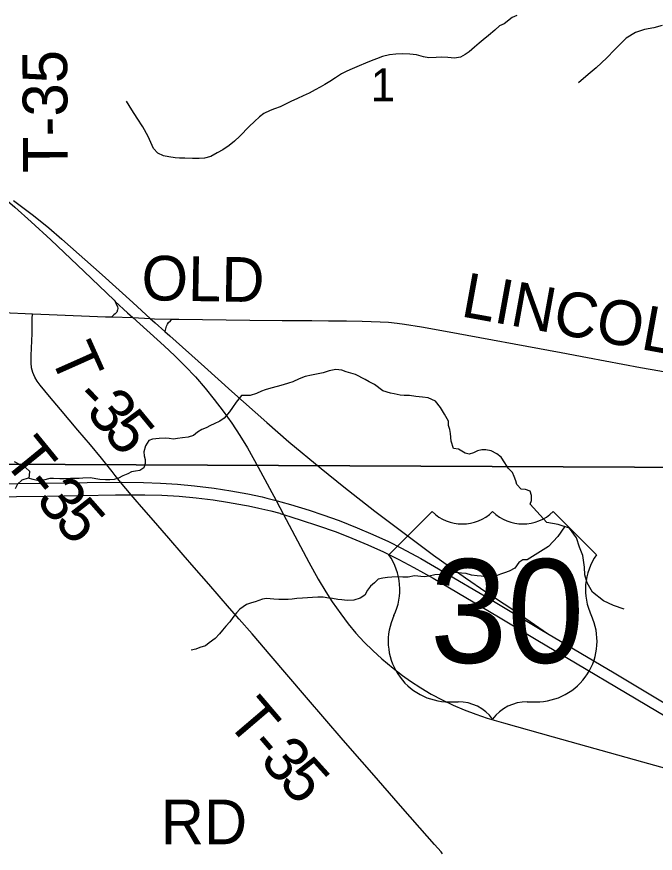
# Model space of a CAD drawing. Extents: x 1985906 to 2360102, y 891258 to 1222054.
# Drawn here: x 2103436 to 2107719, y 1017648 to 1023263 of the extents above; entities that cross this region are included whole.
import ezdxf

# ---------------------------------------------------------------- set-up
doc = ezdxf.new("R2010")
doc.units = 0
for name, color, linetype in [('GM_X_County_Road', 7, 'Continuous'), ('GM_X_County_Road_Text', 7, 'Continuous'), ('GM_X_Interchange_Ramps', 7, 'Continuous'), ('GM_X_Minor_River', 7, 'Continuous'), ('GM_X_Section', 7, 'Continuous'), ('GM_X_Section_Text', 7, 'Continuous'), ('GM_X_Township_Road', 7, 'Continuous'), ('GM_X_Township_Road_Text', 7, 'Continuous'), ('GM_X_US_Location', 7, 'Continuous'), ('GM_X_US_Route', 7, 'Continuous'), ('GM_X_US_Shield', 7, 'Continuous')]:
    doc.layers.add(name, color=color, linetype=linetype)

msp = doc.modelspace()

# ---------------------------------------------------------------- linework, layer by layer
at = {"layer": 'GM_X_County_Road'}
for points in [[(2103251.9, 1021280), (2103342.6, 1021276.6), (2103540.7, 1021269.4)], [(2103540.7, 1021269.4), (2103654.1, 1021265.2), (2104031, 1021249.6), (2104073, 1021248.2)], [(2104073, 1021248.2), (2104213.5, 1021243.3)], [(2104213.5, 1021243.3), (2104331.8, 1021237.4)], [(2104331.8, 1021237.4), (2104358.8, 1021236.1), (2104476.6, 1021233.9)], [(2104476.6, 1021233.9), (2104522.9, 1021233.1), (2104998.6, 1021226.8), (2105215.4, 1021223.7), (2105332.3, 1021223.3)], [(2105332.3, 1021223.3), (2105414.8, 1021223), (2105526.3, 1021221.4), (2105647.4, 1021220.7), (2105753.8, 1021218.5), (2105874.1, 1021215.5), (2105930.2, 1021211.8), (2105987.8, 1021206), (2106037.9, 1021199.6), (2106151, 1021181), (2106312.6, 1021151.4), (2107088, 1021008.7), (2107265.6, 1020975.8), (2107620.9, 1020909.5), (2107750.2, 1020886.2), (2108297.9, 1020783.1), (2108523.5, 1020740.5), (2108537.6, 1020737.8)]]:
    msp.add_lwpolyline(points, dxfattribs=at)
at = {"layer": 'GM_X_Interchange_Ramps'}
for points in [[(2104096.4, 1021352.4), (2104103.7, 1021334.6), (2104110.6, 1021317.8), (2104112.9, 1021305.5), (2104111.7, 1021295.9), (2104106.2, 1021280.4), (2104096.9, 1021268.7), (2104088, 1021261), (2104073, 1021248.2)], [(2104430.2, 1021150.3), (2104433, 1021159.3), (2104441.2, 1021185.9), (2104447.4, 1021198.7), (2104454.3, 1021210), (2104466.2, 1021222.8), (2104476.6, 1021233.9)]]:
    msp.add_lwpolyline(points, dxfattribs=at)
at = {"layer": 'GM_X_Minor_River'}
for points in [[(2106790.9, 1023270.3), (2106758.9, 1023258.1), (2106705, 1023215.7), (2106675, 1023201.5), (2106643.1, 1023173.3), (2106601.2, 1023136.9), (2106565.3, 1023108.7), (2106537.4, 1023084.5), (2106507.5, 1023058.2), (2106471.5, 1023028), (2106443.6, 1023009.8), (2106411.6, 1022991.6), (2106371.6, 1022985.4), (2106327.5, 1022989.2), (2106283.4, 1022991), (2106249.3, 1022988.8), (2106201.2, 1022986.6), (2106165.1, 1022994.4), (2106117, 1023006.3), (2106072.9, 1023012.1), (2106024.8, 1023013.9), (2105978.7, 1023011.7), (2105936.6, 1023007.4), (2105888.6, 1022995.2), (2105848.6, 1022981), (2105812.6, 1022966.7), (2105774.6, 1022950.5), (2105732.6, 1022934.3), (2105686.6, 1022914), (2105650.6, 1022897.8), (2105614.7, 1022879.5), (2105574.7, 1022853.2), (2105536.8, 1022829), (2105502.8, 1022808.8), (2105470.9, 1022790.5), (2105436.9, 1022772.3), (2105396.9, 1022750.1), (2105356.9, 1022731.8), (2105319, 1022713.6), (2105275, 1022693.3), (2105239, 1022675.1), (2105203, 1022658.8), (2105165, 1022644.6), (2105135, 1022634.4), (2105093.1, 1022612.2), (2105065.1, 1022592), (2105031.2, 1022559.7), (2104995.3, 1022525.4), (2104931.5, 1022460.9), (2104895.6, 1022428.6), (2104859.7, 1022398.3), (2104817.8, 1022370), (2104779.8, 1022349.8), (2104737.9, 1022325.5), (2104695.9, 1022313.2), (2104659.8, 1022311.1), (2104615.7, 1022310.9), (2104563.6, 1022312.7), (2104527.5, 1022314.5), (2104499.5, 1022316.4), (2104455.3, 1022322.2), (2104419.2, 1022330.1), (2104381.1, 1022347.9), (2104381.1, 1022347.9)], [(2107765.7, 1023203.9), (2107709.8, 1023189.4), (2107647.9, 1023177), (2107586, 1023156.5), (2107524.3, 1023118), (2107444.8, 1023041.3), (2107393.2, 1022986.8), (2107321.7, 1022920.2), (2107270, 1022875.8), (2107204.4, 1022819.2)], [(2104381.1, 1022347.9), (2104353.7, 1022377.3), (2104317.2, 1022459.2), (2104280.9, 1022523.1), (2104242.6, 1022580.9), (2104208.3, 1022638.8), (2104172, 1022696.6)], [(2106992.8, 1019868.2), (2106880.1, 1019990.6), (2106888, 1020016.7), (2106889.8, 1020048.8), (2106879.6, 1020078.9), (2106847.5, 1020088.8), (2106819.5, 1020092.7), (2106791.3, 1020122.7), (2106783.1, 1020148.7), (2106772.9, 1020176.8), (2106760.8, 1020202.8), (2106732.6, 1020232.8), (2106710.3, 1020268.8), (2106686.1, 1020306.9), (2106655.9, 1020328.8), (2106617.7, 1020348.7), (2106583.6, 1020356.6), (2106555.6, 1020356.4), (2106527.6, 1020348.3), (2106499.6, 1020336.1), (2106471.6, 1020326), (2106443.5, 1020333.8), (2106399.3, 1020359.8), (2106365.2, 1020365.6), (2106348.9, 1020413.7), (2106346.6, 1020465.9), (2106340.5, 1020492), (2106332.3, 1020520), (2106332.2, 1020548.1), (2106305.9, 1020596.2), (2106277.6, 1020640.2), (2106245.3, 1020682.2), (2106195.1, 1020704.1), (2106157, 1020709.9), (2106112.9, 1020713.8), (2106070.8, 1020719.6), (2106034.7, 1020719.4), (2106008.6, 1020723.3), (2105968.5, 1020731.2), (2105942.4, 1020737.1), (2105892.3, 1020750.9), (2105835.9, 1020794.8), (2105799.8, 1020812.7), (2105773.6, 1020828.7), (2105707.3, 1020862.5), (2105645.1, 1020880.3), (2105617, 1020890.2), (2105576.9, 1020896), (2105530.9, 1020885.8), (2105490.9, 1020873.5), (2105446.8, 1020863.3), (2105412.8, 1020857.1), (2105370.8, 1020848.9), (2105330.8, 1020832.7), (2105286.8, 1020812.4), (2105258.8, 1020802.2), (2105222.8, 1020792), (2105182.7, 1020781.8), (2105140.7, 1020769.5), (2105102.7, 1020759.3), (2105076.7, 1020749.2), (2105044.7, 1020733), (2105000.7, 1020720.7), (2104942.6, 1020720.5), (2104908.8, 1020676.2), (2104882.9, 1020639.9), (2104863, 1020611.7), (2104827.2, 1020569.4), (2104797.2, 1020549.2), (2104761.2, 1020530.9), (2104735.3, 1020518.8), (2104707.3, 1020504.6), (2104677.3, 1020492.4), (2104649.3, 1020474.2), (2104621.4, 1020452), (2104585.4, 1020441.8), (2104547.3, 1020435.6), (2104513.3, 1020431.4), (2104487.3, 1020427.3), (2104457.2, 1020431.2), (2104431.1, 1020433.1), (2104391.1, 1020432.9), (2104347, 1020426.7), (2104321, 1020418.5), (2104299.1, 1020382.3), (2104287.3, 1020342.1), (2104291.5, 1020316), (2104297.6, 1020289.9), (2104297.7, 1020263.8), (2104287.9, 1020235.7), (2104261.9, 1020217.5), (2104231.9, 1020213.3), (2104205.9, 1020207.2), (2104179.9, 1020195), (2104147.9, 1020180.8)], [(2103519.6, 1020163.8), (2103522.6, 1020210.1), (2103494.4, 1020238.1), (2103462.2, 1020254), (2103420, 1020275.9)], [(2104147.9, 1020180.8), (2104117.9, 1020166.7), (2104089.9, 1020156.5), (2104059.9, 1020154.3), (2104031.8, 1020154.2), (2103993.7, 1020156), (2103965.6, 1020161.9), (2103929.5, 1020167.8), (2103879.5, 1020165.6), (2103853.4, 1020163.4), (2103797.3, 1020163.2), (2103753.3, 1020161), (2103725.2, 1020160.8), (2103683.1, 1020162.7), (2103657.1, 1020162.5), (2103615, 1020152.3), (2103573, 1020150.1), (2103544.9, 1020156), (2103512.8, 1020165.9), (2103470.8, 1020151.7), (2103440.8, 1020125.4), (2103425, 1020093.2)], [(2107510.7, 1019287.4), (2107438.5, 1019310.9), (2107372.3, 1019342.4), (2107297.9, 1019399.9), (2107261.5, 1019463.7), (2107247.1, 1019517.7), (2107244.8, 1019567.7), (2107232.3, 1019645.7), (2107211.9, 1019701.6), (2107191.4, 1019765.5), (2107143, 1019829.2), (2107066.9, 1019854.7), (2106992.8, 1019868.2)], [(2107110.4, 1019840.1), (2107065.4, 1019774.6), (2107001.9, 1019708)], [(2107001.9, 1019708), (2106860, 1019617.1), (2106830, 1019616.9), (2106804, 1019598.8), (2106776.1, 1019562.5), (2106738.2, 1019542.2), (2106708.2, 1019530.1), (2106680.2, 1019521.9), (2106648.2, 1019507.7), (2106614.1, 1019503.5), (2106582.1, 1019503.4), (2106552, 1019507.3), (2106523.9, 1019509.2), (2106485.8, 1019515), (2106451.7, 1019524.9), (2106419.6, 1019528.8), (2106383.5, 1019532.6), (2106347.5, 1019528.4), (2106301.4, 1019522.2), (2106271.4, 1019520), (2106239.4, 1019515.9), (2106203.3, 1019507.7), (2106169.3, 1019503.5), (2106105.1, 1019511.2), (2106061.1, 1019501), (2106025, 1019500.8), (2105987, 1019502.7), (2105952.9, 1019500.5), (2105922.8, 1019498.4), (2105890.8, 1019494.2), (2105860.8, 1019488.1), (2105834.9, 1019463.8), (2105808.9, 1019441.6), (2105789, 1019413.4), (2105771.2, 1019381.2), (2105739.2, 1019361), (2105697.2, 1019346.8), (2105653.1, 1019344.6), (2105617, 1019348.4), (2105589, 1019350.3), (2105554.9, 1019358.2), (2105528.8, 1019360.1), (2105490.7, 1019365.9), (2105456.6, 1019367.8), (2105420.6, 1019365.6), (2105386.5, 1019363.4), (2105352.5, 1019359.3), (2105314.4, 1019357.1), (2105284.4, 1019352.9), (2105256.3, 1019350.8), (2105194.2, 1019350.5), (2105160.1, 1019354.4), (2105112, 1019358.2), (2105084, 1019354), (2105036, 1019335.7), (2105010, 1019329.6), (2104976, 1019317.4), (2104932.1, 1019287.1), (2104910.1, 1019260.9), (2104886.3, 1019230.7), (2104864.4, 1019202.4), (2104838.5, 1019172.2), (2104816.6, 1019146), (2104796.7, 1019119.8), (2104766.8, 1019089.6), (2104726.9, 1019059.3), (2104700.9, 1019041.1), (2104664.9, 1019028.9), (2104636.9, 1019018.7), (2104606.9, 1019010.6)]]:
    msp.add_lwpolyline(points, dxfattribs=at)
at = {"layer": 'GM_X_Section'}
for points in [[(2108547.5, 1025523.2), (2108534.6, 1020234.1), (2103278.8, 1020259), (2103217.8, 1025431.7)], [(2103278.8, 1020259), (2108534.6, 1020234.1), (2108533.3, 1020120), (2108553.5, 1014965.1), (2103292.7, 1014922)]]:
    msp.add_lwpolyline(points, close=True, dxfattribs=at)
at = {"layer": 'GM_X_Township_Road'}
for points in [[(2104130.7, 1020138.6), (2104095, 1020183.5), (2104075.5, 1020210), (2104004.2, 1020300.1), (2103931.5, 1020389), (2103846.1, 1020488.7), (2103729.1, 1020625.8), (2103655, 1020713.5), (2103592.2, 1020789.5), (2103573, 1020816.1), (2103556.2, 1020844.3), (2103549.3, 1020859.1), (2103543.6, 1020874.4), (2103539, 1020890.1), (2103535.6, 1020906.1), (2103532.2, 1020938.7), (2103532, 1020988.1), (2103538.6, 1021135.7), (2103540.1, 1021234.1), (2103540.7, 1021269.4)], [(2104202.5, 1020053.7), (2104130.7, 1020138.6)], [(2106292.4, 1017645.2), (2106282.1, 1017658.2), (2106239, 1017707.9), (2106140.3, 1017817.9), (2106010.8, 1017965.8), (2105816.7, 1018188.1), (2105687.5, 1018336.6), (2105612, 1018423), (2105515.3, 1018534.5), (2105365.8, 1018708.5), (2105142.2, 1018970.4), (2105014.3, 1019120), (2104927.5, 1019218.4), (2104862.6, 1019292.2), (2104724.1, 1019454.2), (2104627, 1019565.4), (2104551.5, 1019651.8), (2104455, 1019763.3), (2104336.6, 1019899.1), (2104272.6, 1019973.6), (2104229.7, 1020023.4), (2104202.5, 1020053.7)]]:
    msp.add_lwpolyline(points, dxfattribs=at)
at = {"layer": 'GM_X_US_Route'}
for points in [[(2103256.7, 1022125.2), (2103422.4, 1021983.5), (2103532.3, 1021885.8), (2103664.6, 1021766.2), (2103888, 1021551.9), (2104088.4, 1021359.9), (2104096.4, 1021352.4), (2104177.9, 1021276.4), (2104213.5, 1021243.3), (2104425, 1021054.1), (2104496.8, 1020986.6), (2104566.5, 1020916.9), (2104633.8, 1020844.9), (2104698.8, 1020770.7), (2104761.2, 1020694.4), (2104820.9, 1020615.9), (2104877.7, 1020535.3), (2104931.7, 1020452.8), (2104982.7, 1020368.4), (2105055.4, 1020239.8), (2105130.9, 1020099.3)], [(2103413, 1022030.2), (2103549.1, 1021927.6), (2103650.1, 1021845.8), (2103737.3, 1021769.2), (2104008.4, 1021531.1), (2104213.9, 1021345.3), (2104304.6, 1021262.3), (2104331.8, 1021237.4), (2104365.1, 1021208.8), (2104430.2, 1021150.3), (2104462.8, 1021120.9), (2104695.7, 1020912.4), (2104879.3, 1020747.8), (2105112.5, 1020539.6), (2105261.9, 1020410.6), (2105476.8, 1020231.5), (2105630.1, 1020107.2), (2105837.5, 1019945.1), (2106007.7, 1019815.6), (2106232.5, 1019649.2), (2106446.5, 1019496), (2106582, 1019402.6), (2106762.7, 1019283.9), (2106996.5, 1019123.3)], [(2103284.8, 1020128), (2103908.3, 1020136.7), (2104130.7, 1020138.6), (2104138, 1020138.6), (2104285.5, 1020136.8), (2104400.2, 1020132.4), (2104514.6, 1020124.8), (2104628.9, 1020113.9), (2104759, 1020097.8), (2104872.4, 1020080.3), (2104985.3, 1020059.9), (2105081.3, 1020039.5), (2105113.1, 1020031.9), (2105176.3, 1020014.7), (2105208, 1020006.1), (2105271.1, 1019988.2), (2105396.7, 1019950.6), (2105490.1, 1019919.9), (2105598, 1019880.9), (2105719.9, 1019832.7), (2105825.4, 1019787.7), (2105929.6, 1019739.8), (2106017.4, 1019695.7), (2106147.2, 1019625.4), (2106303.7, 1019535.8), (2106600.7, 1019359.1), (2106945.9, 1019151.6), (2106996.5, 1019123.3), (2107443.1, 1018858.1), (2107879.4, 1018598.3)], [(2099045, 1019982.2), (2099717.5, 1019991.8), (2100613.6, 1020003.8), (2100626.8, 1020004), (2101062.6, 1020009.9), (2101686, 1020019), (2102719.4, 1020033.4), (2103228, 1020040.2), (2103638.1, 1020045.7), (2104097.5, 1020053.7), (2104202.5, 1020053.7), (2104210.5, 1020053.7), (2104294.4, 1020053.7), (2104409.4, 1020051), (2104524.2, 1020044), (2104638.7, 1020033.4), (2104752.9, 1020019.6), (2104850.4, 1020005), (2104963.5, 1019984.7), (2104989.6, 1019979.4)], [(2105130.9, 1020099.3), (2105176.3, 1020014.7), (2105225.7, 1019922.5), (2105395, 1019602.8), (2105458.5, 1019488.1), (2105508.6, 1019403.5), (2105552.6, 1019334.5), (2105608.7, 1019254), (2105658.3, 1019188.9), (2105710.8, 1019126.2), (2105766, 1019065.9), (2105824, 1019008.3), (2105884.5, 1018953.2), (2105959.8, 1018890.1), (2106024.5, 1018840.1), (2106077.8, 1018802.1), (2106146.2, 1018757.4), (2106216.7, 1018715.9), (2106289, 1018677.7), (2106362.9, 1018642.6), (2106438.2, 1018610.7), (2106514.8, 1018581.9), (2106592.3, 1018555.7), (2106702.1, 1018522.5), (2107033.6, 1018429.5), (2107633.9, 1018262.1), (2108181.8, 1018110.5)], [(2104989.6, 1019979.4), (2105060.2, 1019965.1), (2105140.1, 1019946.2), (2105200.4, 1019930.4)], [(2105200.4, 1019930.4), (2105203.7, 1019929.5), (2105225.7, 1019922.5), (2105281.9, 1019904.7), (2105344.3, 1019884.1), (2105453.6, 1019848.8), (2105577.4, 1019805.1), (2105684.6, 1019763.6), (2105790.6, 1019719), (2105895.2, 1019671.5), (2105998.4, 1019620.8), (2106100, 1019566.9), (2106228.7, 1019494.2), (2106666.6, 1019235.5), (2106920, 1019083.8), (2107794.1, 1018563.4)]]:
    msp.add_lwpolyline(points, dxfattribs=at)
at = {"layer": 'GM_X_US_Shield'}
for p, q in [((2106222.1, 1019941.2), (2105932, 1019651.2)), ((2107324.2, 1019651.2), (2107034.2, 1019941.2)), ((2106338.1, 1018665), (2106396.1, 1018665)), ((2106860.2, 1018665), (2106918.2, 1018665))]:
    msp.add_line(p, q, dxfattribs=at)
for centre, radius, start, end in [((2106425.1, 1020148.3), 290, 225.573, 314.427), ((2106831.2, 1020148.3), 290, 225.573, 314.427), ((2105599.4, 1019418.2), 406.1, 334.5471, 35.0009), ((2107656.9, 1019418.2), 406.1, 144.9991, 205.4529), ((2106333.6, 1019071), 406.1, 154.8319, 270.6383), ((2106922.7, 1019071), 406.1, 269.3617, 25.1681), ((2106396.1, 1018375), 290, 36.8699, 90), ((2106860.2, 1018375), 290, 90, 143.1301)]:
    msp.add_arc(centre, radius, start, end, dxfattribs=at)

# ---------------------------------------------------------------- texts
at = {"layer": 'GM_X_County_Road_Text'}
for s, rotation, p in [('OLD', 359.0196, (2104270.7, 1021360.5)), ('LINCOLN', 349.667, (2106407.6, 1021253))]:
    msp.add_text(s, height=300, rotation=rotation, dxfattribs=at).set_placement(p)
at = {"layer": 'GM_X_Section_Text'}
msp.add_text('1', height=221, rotation=0, dxfattribs=at).set_placement((2105809.7, 1022694.8))
at = {"layer": 'GM_X_Township_Road_Text'}
for s, rotation, p in [('T-35', 90.3515, (2103778.4, 1022214.9)), ('T', 294.0223, (2103653.4, 1020992.6)), ('-', 314.5706, (2103810.3, 1020691.6)), ('3', 309.8202, (2103891.6, 1020609.5)), ('5', 309.4495, (2104008.7, 1020469.1)), ('T', 309.2418, (2103334, 1020288.4)), ('-', 309.334, (2103476.3, 1020114.2)), ('3', 309.7271, (2103555.8, 1020017.1)), ('5', 311.3284, (2103679.9, 1019868.1)), ('T', 310.4709, (2104832.8, 1018533)), ('-', 310.5362, (2104978.7, 1018362)), ('3', 310.8256, (2105059.8, 1018267.1)), ('5', 312.0874, (2105185.4, 1018121.9)), ('RD', 0, (2104401.8, 1017708.5))]:
    msp.add_text(s, height=300, rotation=rotation, dxfattribs=at).set_placement(p)
at = {"layer": 'GM_X_US_Location'}
for s in ['/', '0']:
    msp.add_text(s, height=1, dxfattribs=at).set_placement((2106627.8, 1019268.6))
msp.add_text('30', height=1, rotation=0, dxfattribs=at).set_placement((2106421.3, 1019061.6))
at = {"layer": 'GM_X_US_Shield'}
msp.add_text('30', height=696.1, dxfattribs=at).set_placement((2106207.8, 1018926.1))

doc.saveas('drawing.dxf')
